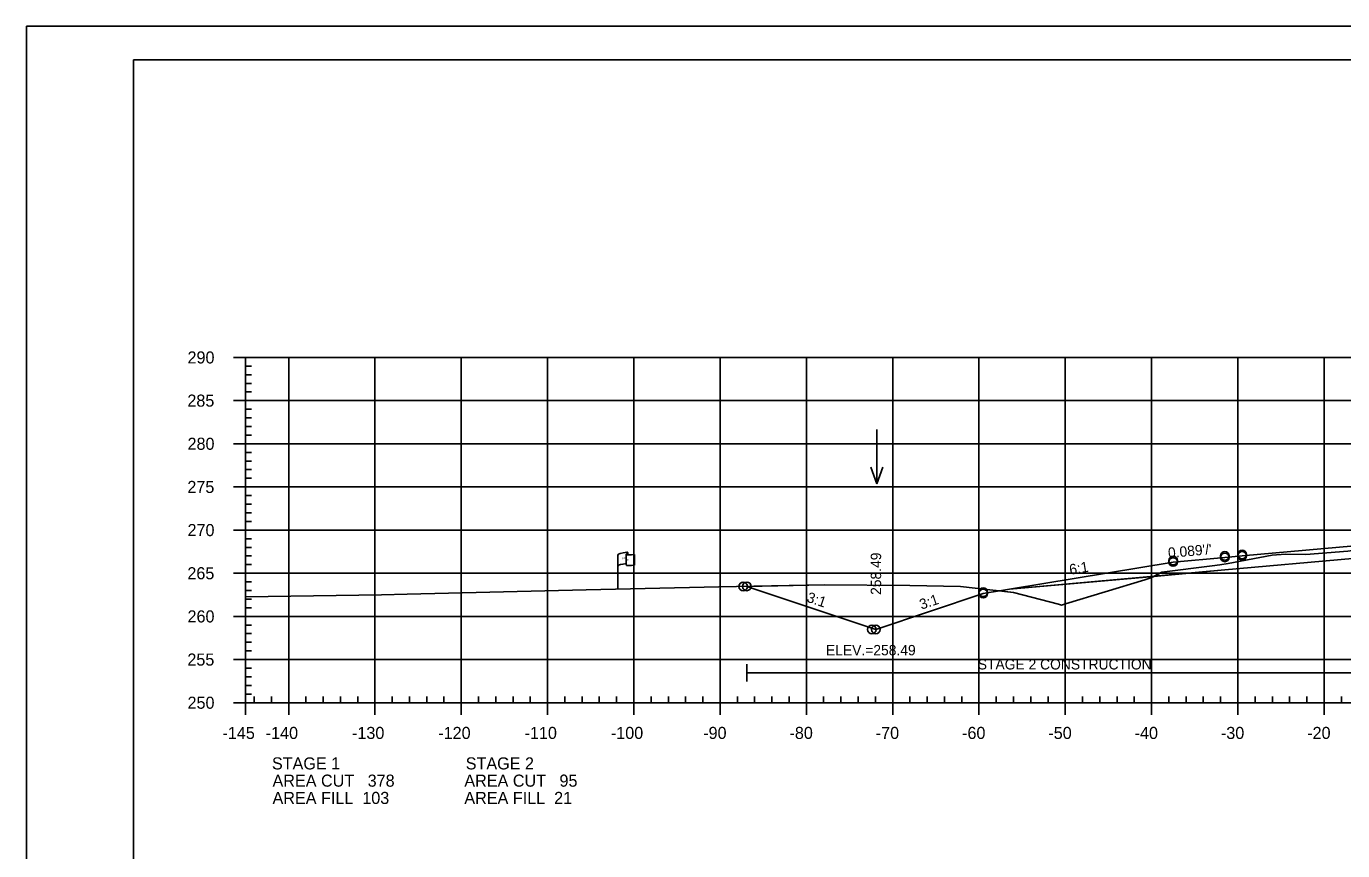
# Model space of a CAD drawing. Extents: x 1365647 to 1367999, y 387113 to 400173.
# Drawn here: x 1365723.7 to 1365876.2, y 399437.5 to 399533 of the extents above; entities that cross this region are included whole.
import ezdxf

# ---------------------------------------------------------------- set-up
doc = ezdxf.new("R2010")
doc.units = 0
for name, color, linetype in [('E_Existing ROW', 7, 'Continuous'), ('R_Alt Surface', 7, 'Continuous'), ('R_Axis', 7, 'Continuous'), ('R_Axis Annot', 7, 'Continuous'), ('R_Border', 7, 'Continuous'), ('R_Border Notes', 7, 'Continuous'), ('R_Contours', 7, 'Continuous'), ('R_Exist Surface', 7, 'Continuous'), ('R_Fin Surface', 7, 'Continuous'), ('R_Fin Surface Annot', 7, 'Continuous'), ('R_Grid', 7, 'Continuous'), ('R_No Plot', 7, 'Continuous'), ('R_Water', 7, 'Continuous'), ('R_Water Annot', 7, 'Continuous')]:
    doc.layers.add(name, color=color, linetype=linetype)

msp = doc.modelspace()

# ---------------------------------------------------------------- linework, layer by layer
at = {"layer": 'E_Existing ROW'}
for p, q in [((1365792.22, 399467.8), (1365792.22, 399471.75)), ((1365793.22, 399471.84), (1365793.22, 399471.83)), ((1365793.22, 399471.83), (1365793.22, 399470.6)), ((1365793.39, 399472), (1365793.39, 399471.76)), ((1365794.15, 399471.81), (1365794.15, 399470.57))]:
    msp.add_line(p, q, dxfattribs=at)
for centre, radius, start, end in [((1365793.3, 399471.85), 0.078, 88.6458, 274.2828), ((1365793.31, 399472), 0.0783, 263.0712, 93.9564), ((1365793.3, 399470.6), 0.0783, 180, 273.9564)]:
    msp.add_arc(centre, radius, start, end, dxfattribs=at)
for centre, major_axis, ratio, start_param, end_param in [((1365793.8, 399471.79), (-1.58, -0.04), 0.19887, 5.030368, 6.283185), ((1365794.51, 399471.91), (-1.23, -0.13), 0.052933, 0.159456, 1.268315), ((1365793.8, 399470.48), (-1.58, -0.04), 0.19887, 5.083035, 6.194897), ((1365794.51, 399470.67), (-1.23, -0.13), 0.052933, 0.159456, 1.268315)]:
    msp.add_ellipse(centre, major_axis=major_axis, ratio=ratio, start_param=start_param, end_param=end_param, dxfattribs=at)
at = {"layer": 'R_Alt Surface'}
msp.add_lwpolyline([(1365837.62, 399467.78), (1365862.59, 399470.02), (1365877.38, 399471.34), (1365877.38, 399472.63), (1365894.09, 399474.12), (1365901.71, 399474.8), (1365901.71, 399473.51), (1365925.59, 399475.64), (1365946.04, 399475.23)], dxfattribs=at)
at = {"layer": 'R_Axis'}
for p, q in [((1365747.69, 399494.64), (1365749.09, 399494.64)), ((1365749.09, 399454.64), (1365749.09, 399494.64)), ((1365749.09, 399493.64), (1365749.79, 399493.64)), ((1365749.09, 399492.64), (1365749.79, 399492.64)), ((1365749.09, 399491.64), (1365749.79, 399491.64)), ((1365749.09, 399490.64), (1365749.79, 399490.64)), ((1365747.69, 399489.64), (1365749.09, 399489.64)), ((1365749.09, 399488.64), (1365749.79, 399488.64)), ((1365749.09, 399487.64), (1365749.79, 399487.64)), ((1365749.09, 399486.64), (1365749.79, 399486.64)), ((1365749.09, 399485.64), (1365749.79, 399485.64)), ((1365747.69, 399484.64), (1365749.09, 399484.64)), ((1365749.09, 399483.64), (1365749.79, 399483.64)), ((1365749.09, 399482.64), (1365749.79, 399482.64)), ((1365749.09, 399481.64), (1365749.79, 399481.64)), ((1365749.09, 399480.64), (1365749.79, 399480.64)), ((1365747.69, 399479.64), (1365749.09, 399479.64)), ((1365749.09, 399478.64), (1365749.79, 399478.64)), ((1365749.09, 399477.64), (1365749.79, 399477.64)), ((1365749.09, 399476.64), (1365749.79, 399476.64)), ((1365747.69, 399474.64), (1365749.09, 399474.64)), ((1365749.09, 399475.64), (1365749.79, 399475.64)), ((1365749.09, 399473.64), (1365749.79, 399473.64)), ((1365749.09, 399472.64), (1365749.79, 399472.64)), ((1365749.09, 399471.64), (1365749.79, 399471.64)), ((1365749.09, 399470.64), (1365749.79, 399470.64)), ((1365747.69, 399469.64), (1365749.09, 399469.64)), ((1365749.09, 399468.64), (1365749.79, 399468.64)), ((1365749.09, 399467.64), (1365749.79, 399467.64)), ((1365749.09, 399466.64), (1365749.79, 399466.64)), ((1365749.09, 399465.64), (1365749.79, 399465.64)), ((1365747.69, 399464.64), (1365749.09, 399464.64)), ((1365749.09, 399463.64), (1365749.79, 399463.64)), ((1365749.09, 399462.64), (1365749.79, 399462.64)), ((1365749.09, 399461.64), (1365749.79, 399461.64)), ((1365747.69, 399459.64), (1365749.09, 399459.64)), ((1365749.09, 399460.64), (1365749.79, 399460.64)), ((1365749.09, 399458.64), (1365749.79, 399458.64)), ((1365749.09, 399457.64), (1365749.79, 399457.64)), ((1365749.09, 399456.64), (1365749.79, 399456.64)), ((1365747.69, 399454.64), (1365749.09, 399454.64)), ((1365749.09, 399455.64), (1365749.79, 399455.64)), ((1365749.09, 399454.64), (1365749.09, 399455.34)), ((1365749.09, 399454.64), (1366039.09, 399454.64)), ((1365749.09, 399453.24), (1365749.09, 399454.64)), ((1365750.09, 399454.64), (1365750.09, 399455.34)), ((1365752.09, 399454.64), (1365752.09, 399455.34)), ((1365754.09, 399453.24), (1365754.09, 399454.64)), ((1365756.09, 399454.64), (1365756.09, 399455.34)), ((1365758.09, 399454.64), (1365758.09, 399455.34)), ((1365760.09, 399454.64), (1365760.09, 399455.34)), ((1365762.09, 399454.64), (1365762.09, 399455.34)), ((1365764.09, 399453.24), (1365764.09, 399454.64)), ((1365766.09, 399454.64), (1365766.09, 399455.34)), ((1365768.09, 399454.64), (1365768.09, 399455.34)), ((1365770.09, 399454.64), (1365770.09, 399455.34)), ((1365772.09, 399454.64), (1365772.09, 399455.34)), ((1365774.09, 399453.24), (1365774.09, 399454.64)), ((1365776.09, 399454.64), (1365776.09, 399455.34)), ((1365778.09, 399454.64), (1365778.09, 399455.34)), ((1365780.09, 399454.64), (1365780.09, 399455.34)), ((1365782.09, 399454.64), (1365782.09, 399455.34)), ((1365784.09, 399453.24), (1365784.09, 399454.64)), ((1365786.09, 399454.64), (1365786.09, 399455.34)), ((1365788.09, 399454.64), (1365788.09, 399455.34)), ((1365790.09, 399454.64), (1365790.09, 399455.34)), ((1365792.09, 399454.64), (1365792.09, 399455.34)), ((1365794.09, 399453.24), (1365794.09, 399454.64)), ((1365796.09, 399454.64), (1365796.09, 399455.34)), ((1365798.09, 399454.64), (1365798.09, 399455.34)), ((1365800.09, 399454.64), (1365800.09, 399455.34)), ((1365802.09, 399454.64), (1365802.09, 399455.34)), ((1365804.09, 399453.24), (1365804.09, 399454.64)), ((1365806.09, 399454.64), (1365806.09, 399455.34)), ((1365808.09, 399454.64), (1365808.09, 399455.34)), ((1365810.09, 399454.64), (1365810.09, 399455.34)), ((1365812.09, 399454.64), (1365812.09, 399455.34)), ((1365814.09, 399453.24), (1365814.09, 399454.64)), ((1365816.09, 399454.64), (1365816.09, 399455.34)), ((1365818.09, 399454.64), (1365818.09, 399455.34)), ((1365820.09, 399454.64), (1365820.09, 399455.34)), ((1365822.09, 399454.64), (1365822.09, 399455.34)), ((1365824.09, 399453.24), (1365824.09, 399454.64)), ((1365826.09, 399454.64), (1365826.09, 399455.34)), ((1365828.09, 399454.64), (1365828.09, 399455.34)), ((1365830.09, 399454.64), (1365830.09, 399455.34)), ((1365832.09, 399454.64), (1365832.09, 399455.34)), ((1365834.09, 399453.24), (1365834.09, 399454.64)), ((1365836.09, 399454.64), (1365836.09, 399455.34)), ((1365838.09, 399454.64), (1365838.09, 399455.34)), ((1365840.09, 399454.64), (1365840.09, 399455.34)), ((1365842.09, 399454.64), (1365842.09, 399455.34)), ((1365844.09, 399453.24), (1365844.09, 399454.64)), ((1365846.09, 399454.64), (1365846.09, 399455.34)), ((1365848.09, 399454.64), (1365848.09, 399455.34)), ((1365850.09, 399454.64), (1365850.09, 399455.34)), ((1365852.09, 399454.64), (1365852.09, 399455.34)), ((1365854.09, 399453.24), (1365854.09, 399454.64)), ((1365856.09, 399454.64), (1365856.09, 399455.34)), ((1365858.09, 399454.64), (1365858.09, 399455.34)), ((1365860.09, 399454.64), (1365860.09, 399455.34)), ((1365862.09, 399454.64), (1365862.09, 399455.34)), ((1365864.09, 399453.24), (1365864.09, 399454.64)), ((1365866.09, 399454.64), (1365866.09, 399455.34)), ((1365868.09, 399454.64), (1365868.09, 399455.34)), ((1365870.09, 399454.64), (1365870.09, 399455.34)), ((1365872.09, 399454.64), (1365872.09, 399455.34)), ((1365874.09, 399453.24), (1365874.09, 399454.64)), ((1365876.09, 399454.64), (1365876.09, 399455.34))]:
    msp.add_line(p, q, dxfattribs=at)
at = {"layer": 'R_Border'}
for p, q in [((1365736.09, 399529.1), (1366052.27, 399529.1)), ((1365736.09, 399323.64), (1365736.09, 399529.1))]:
    msp.add_line(p, q, dxfattribs=at)
at = {"layer": 'R_Contours'}
for points in [[(1365854.37, 399469.28), (1365855.28, 399469.77), (1365861.1, 399470.48), (1365862, 399470.62), (1365862.96, 399470.78), (1365868.08, 399471.75), (1365869.6, 399471.84), (1365871.97, 399471.81), (1365876.85, 399472.21), (1365877.38, 399472.26), (1365877.38, 399471.34), (1365862.59, 399470.02)], [(1365836.46, 399467.59), (1365838.09, 399467.42), (1365843.3, 399466.05), (1365843.67, 399465.94), (1365844.12, 399466.09), (1365853.33, 399468.86), (1365854.02, 399469.09), (1365854.37, 399469.28), (1365837.62, 399467.78)], [(1365807.19, 399468.12), (1365816.14, 399468.3), (1365826.07, 399468.23), (1365831.94, 399468.12), (1365835.69, 399467.67), (1365836.46, 399467.59), (1365834.59, 399467.28), (1365822.15, 399463.13)]]:
    msp.add_lwpolyline(points, close=True, dxfattribs=at)
at = {"layer": 'R_Exist Surface'}
msp.add_lwpolyline([(1365749.09, 399466.91), (1365764.84, 399467.12), (1365767.84, 399467.2), (1365788.58, 399467.72), (1365803.94, 399468.05), (1365816.14, 399468.3), (1365826.07, 399468.23), (1365831.94, 399468.12), (1365835.69, 399467.67), (1365838.09, 399467.42), (1365843.3, 399466.05), (1365843.67, 399465.94), (1365844.12, 399466.09), (1365853.33, 399468.86), (1365854.02, 399469.09), (1365855.28, 399469.77), (1365861.1, 399470.48), (1365862, 399470.62), (1365862.96, 399470.78), (1365868.08, 399471.75), (1365869.6, 399471.84), (1365871.97, 399471.81), (1365876.85, 399472.21)], dxfattribs=at)
at = {"layer": 'R_Fin Surface'}
msp.add_lwpolyline([(1365807.19, 399468.12), (1365822.15, 399463.13), (1365834.59, 399467.28), (1365837.62, 399467.78), (1365856.59, 399470.94), (1365862.59, 399471.48), (1365864.59, 399471.66), (1365894.09, 399474.29), (1365923.59, 399476.92), (1365925.59, 399477.1), (1365931.59, 399477.64), (1365946.04, 399475.23), (1365953.59, 399473.97), (1365970.05, 399468.49), (1366016.29, 399483.9)], dxfattribs=at)
at = {"layer": 'R_Grid'}
for p, q in [((1365749.09, 399494.64), (1366039.09, 399494.64)), ((1365749.09, 399454.64), (1365749.09, 399494.64)), ((1365754.09, 399454.64), (1365754.09, 399494.64)), ((1365764.09, 399454.64), (1365764.09, 399494.64)), ((1365774.09, 399454.64), (1365774.09, 399494.64)), ((1365784.09, 399454.64), (1365784.09, 399494.64)), ((1365794.09, 399454.64), (1365794.09, 399494.64)), ((1365804.09, 399454.64), (1365804.09, 399494.64)), ((1365814.09, 399454.64), (1365814.09, 399494.64)), ((1365824.09, 399454.64), (1365824.09, 399494.64)), ((1365834.09, 399454.64), (1365834.09, 399494.64)), ((1365844.09, 399454.64), (1365844.09, 399494.64)), ((1365854.09, 399454.64), (1365854.09, 399494.64)), ((1365864.09, 399454.64), (1365864.09, 399494.64)), ((1365874.09, 399454.64), (1365874.09, 399494.64)), ((1365749.09, 399489.64), (1366039.09, 399489.64)), ((1365749.09, 399484.64), (1366039.09, 399484.64)), ((1365749.09, 399479.64), (1366039.09, 399479.64)), ((1365749.09, 399474.64), (1366039.09, 399474.64)), ((1365749.09, 399469.64), (1366039.09, 399469.64)), ((1365749.09, 399464.64), (1366039.09, 399464.64)), ((1365749.09, 399459.64), (1366039.09, 399459.64)), ((1365749.09, 399454.64), (1366039.09, 399454.64))]:
    msp.add_line(p, q, dxfattribs=at)
at = {"layer": 'R_No Plot'}
msp.add_line((1365723.69, 399533), (1366057.03, 399533), dxfattribs=at)
msp.add_lwpolyline([(1365723.69, 399533), (1366057.03, 399533), (1366057.03, 399319.66), (1365723.69, 399319.66)], close=True, dxfattribs=at)
for centre in [(1365856.59, 399471.1), (1365856.59, 399470.94), (1365856.59, 399470.94), (1365862.59, 399471.64), (1365862.59, 399471.48), (1365862.59, 399471.48), (1365864.59, 399471.81), (1365864.59, 399471.66), (1365864.59, 399471.66), (1365806.75, 399468.11), (1365807.19, 399468.12), (1365807.19, 399468.12), (1365834.59, 399467.43), (1365834.59, 399467.28), (1365834.59, 399467.28), (1365821.68, 399463.13), (1365822.15, 399463.13), (1365822.15, 399463.13)]:
    msp.add_circle(centre, 0.5, dxfattribs=at)
at = {"layer": 'R_Water'}
for p, q in [((1365807.19, 399457.1), (1365807.19, 399459.1)), ((1365807.19, 399458.1), (1365877.38, 399458.1))]:
    msp.add_line(p, q, dxfattribs=at)
at = {"layer": 'R_Water Annot'}
for p, q in [((1365822.24, 399486.3), (1365822.24, 399480.01)), ((1365822.24, 399480.01), (1365821.54, 399481.94)), ((1365822.24, 399480.01), (1365822.94, 399481.94))]:
    msp.add_line(p, q, dxfattribs=at)

# ---------------------------------------------------------------- texts
at = {"layer": 'E_Existing ROW'}
for s, height, rotation, p in [('R ', 0.2, 9.9884, (1365792.74, 399471.25)), (' O', 0.2, 9.9884, (1365792.89, 399471.3)), ('DWB 11-9-07', 0.001, 90, (1365793.39, 399471.76)), ('W', 0.2, 351.1788, (1365793.22, 399471.13)), ('DWB 11-9-07', 0.001, 5.0717, (1365794.14, 399470.57)), ('DWB 11-9-07', 0.001, 90, (1365792.22, 399467.8))]:
    msp.add_text(s, height=height, rotation=rotation, dxfattribs=at).set_placement(p)
at = {"layer": 'R_Axis Annot'}
for s, p in [('290', (1365742.37, 399493.94)), ('285', (1365742.35, 399488.94)), ('280', (1365742.37, 399483.94)), ('275', (1365742.35, 399478.94)), ('270', (1365742.37, 399473.94)), ('265', (1365742.35, 399468.94)), ('260', (1365742.37, 399463.94)), ('255', (1365742.35, 399458.94)), ('250', (1365742.37, 399453.94)), ('-145', (1365746.42, 399450.44)), ('-140', (1365751.43, 399450.44)), ('-130', (1365761.43, 399450.44)), ('-120', (1365771.43, 399450.44)), ('-110', (1365781.43, 399450.44)), ('-100', (1365791.43, 399450.44)), ('-90', (1365802.13, 399450.44)), ('-80', (1365812.13, 399450.44)), ('-70', (1365822.13, 399450.44)), ('-60', (1365832.13, 399450.44)), ('-50', (1365842.13, 399450.44)), ('-40', (1365852.13, 399450.44)), ('-30', (1365862.13, 399450.44)), ('-20', (1365872.13, 399450.44)), ('STAGE 1', (1365752.15, 399446.91)), ('STAGE 2', (1365774.61, 399446.91)), ('AREA CUT   378', (1365752.22, 399444.91)), ('AREA CUT   95', (1365774.45, 399444.91)), ('AREA FILL  103', (1365752.22, 399442.91)), ('AREA FILL  21', (1365774.45, 399442.91))]:
    msp.add_text(s, height=1.4, dxfattribs=at).set_placement(p)
at = {"layer": 'R_Border Notes'}
msp.add_text('ELEV.=258.49', height=1.2, dxfattribs=at).set_placement((1365816.36, 399460.13))
at = {"layer": 'R_Fin Surface Annot'}
for s, rotation, p in [("0.089'/'", 5.1005, (1365856.05, 399471.4)), ('258.49', 90, (1365822.75, 399467.13)), ('6:1', 9.4623, (1365844.66, 399469.46)), ('3:1', 341.5651, (1365814.04, 399466.36)), ('3:1', 18.4349, (1365827.42, 399465.41))]:
    msp.add_text(s, height=1.2, rotation=rotation, dxfattribs=at).set_placement(p)
at = {"layer": 'R_Water'}
msp.add_text('STAGE 2 CONSTRUCTION', height=1.2, dxfattribs=at).set_placement((1365833.95, 399458.49))

doc.saveas('drawing.dxf')
